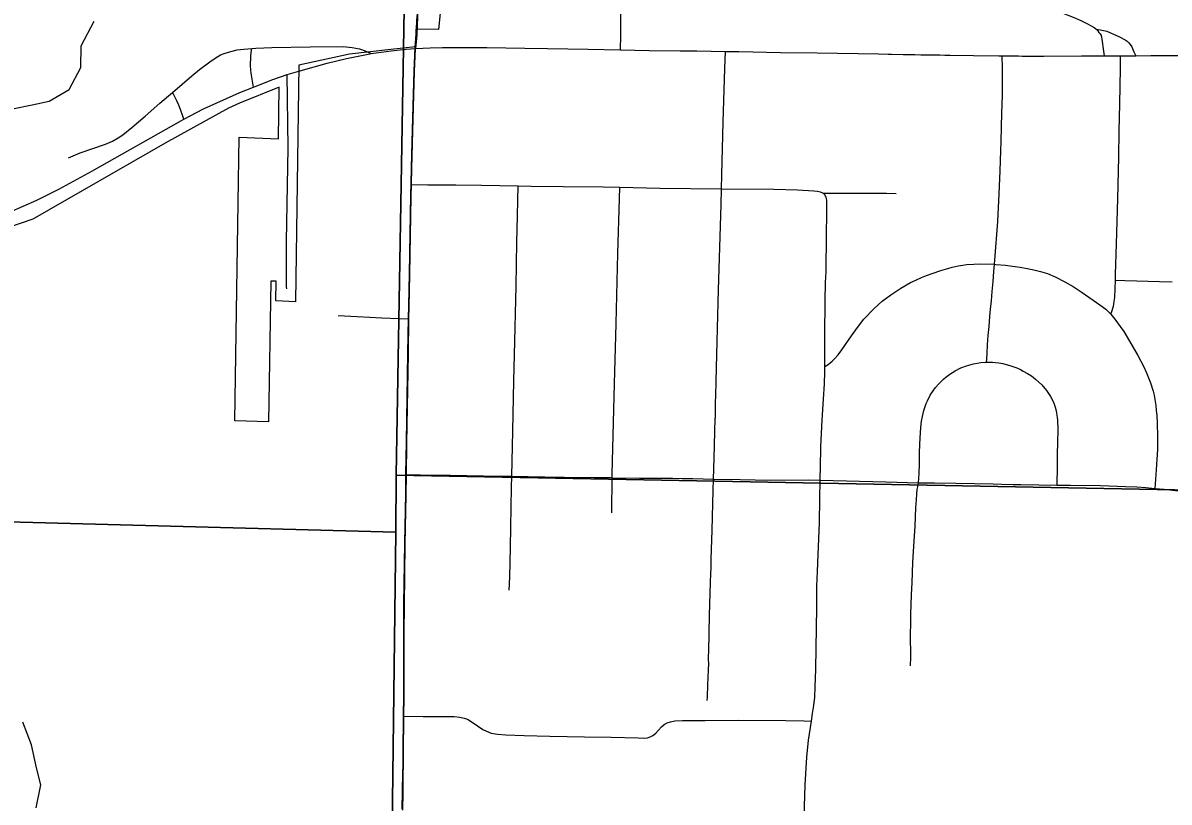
# Model space of a CAD drawing. Extents: x 0 to 34, y 0 to 22.
# Drawn here: x 6.482 to 7.145, y 19.283 to 19.734 of the extents above; entities that cross this region are included whole.
import ezdxf

# ---------------------------------------------------------------- set-up
doc = ezdxf.new("R2010")
doc.units = 0
for name, color, linetype in [('GM_X_City_Street', 7, 'Continuous'), ('GM_X_County_Road', 7, 'Continuous'), ('GM_X_County_Text', 7, 'Continuous'), ('GM_X_Minor_River', 7, 'Continuous'), ('GM_X_Section', 7, 'Continuous'), ('GM_X_State_Route', 7, 'Continuous'), ('GM_X_US_Route', 7, 'Continuous')]:
    doc.layers.add(name, color=color, linetype=linetype)

msp = doc.modelspace()

# ---------------------------------------------------------------- linework, layer by layer
at = {"layer": 'GM_X_City_Street'}
for points in [[(6.82767, 19.71878), (6.82772, 19.72739), (6.82778, 19.73857), (6.82819, 19.75597), (6.82871, 19.78833), (6.82875, 19.80344), (6.82911, 19.8219), (6.82975, 19.83799), (6.8302, 19.84344), (6.83034, 19.84423), (6.83059, 19.84512), (6.83088, 19.84592), (6.83128, 19.84659), (6.83238, 19.84774)], [(6.87785, 19.3423), (6.87792, 19.34414), (6.87822, 19.35146), (6.87844, 19.3553), (6.8786, 19.36), (6.87871, 19.36366), (6.87857, 19.36595), (6.87861, 19.36776), (6.87875, 19.37088), (6.87916, 19.39136), (6.8795, 19.40441), (6.87989, 19.41615), (6.87997, 19.41679), (6.88002, 19.41802), (6.88003, 19.42046), (6.88, 19.42166), (6.88011, 19.42411), (6.88069, 19.44086), (6.8813, 19.46386), (6.88148, 19.47042), (6.88182, 19.48249), (6.88245, 19.50545), (6.88258, 19.50611), (6.88263, 19.50984), (6.88259, 19.51166), (6.88255, 19.51347), (6.88293, 19.52589), (6.88296, 19.52713), (6.88374, 19.55759), (6.88438, 19.57993), (6.88581, 19.62903), (6.88602, 19.63846), (6.88621, 19.64644), (6.88693, 19.6769), (6.88796, 19.70797), (6.8883, 19.71793)], [(7.03941, 19.53803), (7.03954, 19.53976), (7.03979, 19.54316), (7.04007, 19.54802), (7.04045, 19.55352), (7.0409, 19.55872), (7.04135, 19.56454), (7.04173, 19.56874), (7.04226, 19.57356), (7.04272, 19.57891), (7.04324, 19.58483), (7.0437, 19.59046), (7.04403, 19.59468), (7.04423, 19.5971), (7.04605, 19.61944), (7.0468, 19.63551), (7.04728, 19.64886), (7.04777, 19.66054), (7.04794, 19.66548), (7.04815, 19.67427), (7.0483, 19.68207), (7.04859, 19.69263), (7.04866, 19.69737), (7.04874, 19.7015), (7.04874, 19.70379), (7.04866, 19.70846), (7.04854, 19.71538)], [(7.11138, 19.56579), (7.11215, 19.56795), (7.11262, 19.56926), (7.11292, 19.57039), (7.11317, 19.57169), (7.11337, 19.57321), (7.11362, 19.57552), (7.11399, 19.58547), (7.11411, 19.5887), (7.11467, 19.60655), (7.11538, 19.63261), (7.11593, 19.65676), (7.11624, 19.67172), (7.11657, 19.68756), (7.11692, 19.70793), (7.11705, 19.7153)], [(6.70662, 19.64083), (6.71613, 19.64076), (6.73229, 19.64064), (6.74722, 19.64045), (6.76836, 19.64011), (6.77582, 19.63998), (6.79448, 19.6398), (6.81749, 19.63952), (6.82721, 19.63932), (6.85045, 19.63884), (6.88602, 19.63846), (6.91638, 19.63814), (6.93008, 19.63784), (6.93943, 19.6372), (6.94152, 19.63698), (6.9424, 19.63681), (6.9432, 19.63663), (6.94413, 19.63627), (6.94489, 19.63589)], [(6.76316, 19.40615), (6.76355, 19.41357), (6.76396, 19.43096), (6.76446, 19.46579), (6.76463, 19.47204), (6.76533, 19.49812), (6.76595, 19.52733), (6.76622, 19.54226), (6.7672, 19.58206), (6.7677, 19.60754), (6.768, 19.62248), (6.76819, 19.6318), (6.76836, 19.64011)], [(6.82251, 19.4509), (6.82253, 19.45153), (6.82283, 19.4712), (6.82286, 19.47332), (6.82412, 19.52557), (6.82512, 19.56041), (6.82611, 19.60085), (6.82702, 19.63256), (6.82721, 19.63932)], [(6.93367, 19.26856), (6.9345, 19.29341), (6.93547, 19.30951), (6.93641, 19.31937), (6.93813, 19.33037), (6.93878, 19.33466), (6.93925, 19.33812), (6.93998, 19.344), (6.94035, 19.35007), (6.94062, 19.36044), (6.9409, 19.37249), (6.94116, 19.39612), (6.94124, 19.40836), (6.94161, 19.41695), (6.94207, 19.42676), (6.94271, 19.44506), (6.94297, 19.45889), (6.94318, 19.46975), (6.94321, 19.47132), (6.94329, 19.4769), (6.94361, 19.48931), (6.94434, 19.50457), (6.94515, 19.51655), (6.94563, 19.52549), (6.94581, 19.53249), (6.94586, 19.53549), (6.9459, 19.53837), (6.94593, 19.54315), (6.94589, 19.54968), (6.94579, 19.5574), (6.94597, 19.5698), (6.94609, 19.57353), (6.94634, 19.58408), (6.94658, 19.59029), (6.94687, 19.61207), (6.94695, 19.62365), (6.94706, 19.62957), (6.94706, 19.63097), (6.94694, 19.63169), (6.94675, 19.63277), (6.94657, 19.63346), (6.94631, 19.6342), (6.94601, 19.63477), (6.94556, 19.63535), (6.94489, 19.63589)], [(6.94489, 19.63589), (6.98159, 19.63593), (6.98723, 19.63568)], [(6.94586, 19.53549), (6.94777, 19.53679), (6.95001, 19.53857), (6.9515, 19.53997), (6.95356, 19.54221), (6.95579, 19.54511), (6.9613, 19.55333), (6.96475, 19.55819), (6.96852, 19.56299), (6.97427, 19.56894), (6.97912, 19.57333), (6.98398, 19.57707), (6.98976, 19.58081), (6.99546, 19.58409), (6.99854, 19.58559), (7.0018, 19.58699), (7.00477, 19.5882), (7.00797, 19.58943), (7.01295, 19.59113), (7.01696, 19.5923), (7.01959, 19.59303), (7.02309, 19.59376), (7.02565, 19.5942), (7.02791, 19.59457), (7.03214, 19.59486), (7.03609, 19.59499), (7.04403, 19.59468), (7.04477, 19.59465), (7.05039, 19.59422), (7.0544, 19.59371), (7.059, 19.59306), (7.06295, 19.59233), (7.06674, 19.59154), (7.07062, 19.59052), (7.07463, 19.58928), (7.07923, 19.58746), (7.08479, 19.58459), (7.08966, 19.58183), (7.09487, 19.57845), (7.10501, 19.57133), (7.10843, 19.56868), (7.11138, 19.56579), (7.11375, 19.56297), (7.11681, 19.55879), (7.11883, 19.55575), (7.12083, 19.55251), (7.12709, 19.54184), (7.13024, 19.53578), (7.13204, 19.53183), (7.13436, 19.52607), (7.13585, 19.52133), (7.13644, 19.51889), (7.13688, 19.51647), (7.13739, 19.51305), (7.13765, 19.51031), (7.13798, 19.50707), (7.13815, 19.50287), (7.1384, 19.49481), (7.13834, 19.49174), (7.13831, 19.48804), (7.13819, 19.48434), (7.13808, 19.48187), (7.13786, 19.47879), (7.13766, 19.47569), (7.13706, 19.46773), (7.13685, 19.46502)], [(7.11399, 19.58547), (7.11946, 19.58533), (7.12649, 19.58514), (7.13951, 19.58474), (7.14695, 19.58452)], [(6.66415, 19.56507), (6.67527, 19.56455), (6.68946, 19.56378), (6.69934, 19.56342), (6.70521, 19.56322)], [(7.00007, 19.46826), (7.0005, 19.47369), (7.00061, 19.47923), (7.00067, 19.48602), (7.00101, 19.49431), (7.00141, 19.50028), (7.00189, 19.50398), (7.00233, 19.50659), (7.00314, 19.51008), (7.00387, 19.51235), (7.0045, 19.51406), (7.00522, 19.51572), (7.00688, 19.51887), (7.0086, 19.52141), (7.00998, 19.5233), (7.01192, 19.52557), (7.0136, 19.5273), (7.01447, 19.52814), (7.01585, 19.52931), (7.01828, 19.53112), (7.01972, 19.53215), (7.02125, 19.53307), (7.02448, 19.5347), (7.02786, 19.53601), (7.03195, 19.53712), (7.03614, 19.53782), (7.03941, 19.53803), (7.04037, 19.53809), (7.0428, 19.53803), (7.04461, 19.53788), (7.04664, 19.53762), (7.04881, 19.53721), (7.05089, 19.53673), (7.05293, 19.53614), (7.05693, 19.53471), (7.05905, 19.53372), (7.06073, 19.53283), (7.06323, 19.53146), (7.06546, 19.53007), (7.06782, 19.5282), (7.07135, 19.52485), (7.07413, 19.52161), (7.07654, 19.51812), (7.07826, 19.51493), (7.07923, 19.51207), (7.07958, 19.5107), (7.07999, 19.50871), (7.08019, 19.5072), (7.08033, 19.50611), (7.08047, 19.5046), (7.08068, 19.49904), (7.08055, 19.49129), (7.08041, 19.48505), (7.08035, 19.4797), (7.08029, 19.47484), (7.08022, 19.47004), (7.08015, 19.46692)], [(6.70371, 19.47289), (6.71178, 19.47279), (6.72918, 19.47257), (6.75777, 19.47215), (6.76463, 19.47204), (6.78387, 19.47174), (6.79506, 19.47158), (6.81245, 19.47134), (6.82178, 19.47122), (6.82283, 19.4712), (6.83855, 19.47101), (6.85778, 19.47088), (6.86336, 19.47075), (6.86948, 19.47074), (6.88148, 19.47042), (6.89677, 19.47022), (6.91415, 19.46985), (6.93654, 19.46996), (6.94318, 19.46975), (6.98115, 19.46878), (7.00007, 19.46826), (7.00924, 19.46816), (7.02164, 19.46797), (7.04324, 19.46766), (7.04809, 19.4675), (7.0549, 19.46728), (7.05923, 19.46717), (7.08015, 19.46692), (7.08811, 19.46682), (7.10532, 19.46663), (7.11986, 19.46606), (7.1265, 19.4659), (7.13165, 19.46558), (7.13685, 19.46502), (7.1423, 19.46448), (7.15524, 19.46295)], [(6.99549, 19.36232), (6.99555, 19.36726), (6.99557, 19.3719), (6.99549, 19.37603), (6.99548, 19.38111), (6.99554, 19.38639), (6.99567, 19.39242), (6.99588, 19.39763), (6.99608, 19.40353), (6.99634, 19.41038), (6.99688, 19.42232), (6.99763, 19.43453), (6.9981, 19.44316), (6.99857, 19.45379), (6.99884, 19.45832), (6.99911, 19.46195), (6.99939, 19.46442), (6.99966, 19.46593), (7.00007, 19.46826)], [(6.70231, 19.33312), (6.71332, 19.33306), (6.73142, 19.33297), (6.73462, 19.33264), (6.73714, 19.33207), (6.73898, 19.33138), (6.74182, 19.3298), (6.74798, 19.32557), (6.75008, 19.32444), (6.75285, 19.32342), (6.75635, 19.32274), (6.76125, 19.32234), (6.77179, 19.32202), (6.78671, 19.32168), (6.80669, 19.32126), (6.82222, 19.32103), (6.83778, 19.32062), (6.84145, 19.32053), (6.84316, 19.32071), (6.84477, 19.32116), (6.84626, 19.32193), (6.84805, 19.32339), (6.84966, 19.32517), (6.85134, 19.32707), (6.85283, 19.32836), (6.85459, 19.32935), (6.8565, 19.32999), (6.85909, 19.33041), (6.86355, 19.3306), (6.87662, 19.33062), (6.89592, 19.33089), (6.92332, 19.3307), (6.9339, 19.33046), (6.93813, 19.33037)]]:
    msp.add_lwpolyline(points, dxfattribs=at)
at = {"layer": 'GM_X_County_Road'}
for p, q in [((6.63462, 19.70445), (6.64155, 19.7064)), ((6.60723, 19.69418), (6.61516, 19.69723))]:
    msp.add_line(p, q, dxfattribs=at)
for points in [[(6.70902, 19.71957), (6.70965, 19.72723), (6.71022, 19.73808), (6.7109, 19.76425), (6.71222, 19.80227), (6.71341, 19.84261), (6.71367, 19.85994), (6.71481, 19.89528), (6.71583, 19.96836)], [(7.07204, 19.74506), (7.07541, 19.74363), (7.08365, 19.74008), (7.08958, 19.73764), (7.09404, 19.73577), (7.09794, 19.73391), (7.10005, 19.73277), (7.10165, 19.73181), (7.10245, 19.73121), (7.10296, 19.73074)], [(7.10296, 19.73074), (7.10343, 19.73029), (7.10451, 19.72891), (7.10522, 19.72803), (7.10574, 19.72702), (7.10602, 19.7261), (7.10623, 19.72507), (7.1072, 19.71806), (7.10758, 19.7153)], [(7.10296, 19.73074), (7.10516, 19.73043), (7.10711, 19.73008), (7.10911, 19.72953), (7.11117, 19.72871), (7.11285, 19.72797), (7.11606, 19.72648), (7.11968, 19.7246), (7.12085, 19.72377), (7.12182, 19.72282), (7.12257, 19.72192), (7.12347, 19.72048), (7.12471, 19.71773), (7.12576, 19.71541)], [(6.61418, 19.71954), (6.61665, 19.71971), (6.62581, 19.72021), (6.64803, 19.72047), (6.66705, 19.7207), (6.67224, 19.72015), (6.67655, 19.71941), (6.67989, 19.7183), (6.6833, 19.71669)], [(6.56841, 19.69421), (6.57958, 19.7037), (6.58403, 19.70749), (6.58995, 19.71182), (6.59303, 19.71392), (6.59611, 19.71589), (6.59833, 19.71676), (6.60205, 19.71783), (6.60574, 19.71874), (6.60968, 19.71924), (6.61418, 19.71954)], [(6.61516, 19.69723), (6.61497, 19.69844), (6.61395, 19.70526), (6.61365, 19.70724), (6.61349, 19.70952), (6.61346, 19.71121), (6.6136, 19.71338), (6.61377, 19.71543), (6.6141, 19.71862), (6.61418, 19.71954)], [(6.64155, 19.7064), (6.65793, 19.71101), (6.66912, 19.71383), (6.6825, 19.71658), (6.6833, 19.71669)], [(6.6833, 19.71669), (6.6948, 19.71827), (6.70356, 19.71916), (6.70902, 19.71957)], [(6.70662, 19.64083), (6.70687, 19.65012), (6.70747, 19.67201), (6.70807, 19.69253), (6.70842, 19.7062), (6.70902, 19.71957)], [(6.61516, 19.69723), (6.61624, 19.69765), (6.62642, 19.7016), (6.63462, 19.70445)], [(6.63442, 19.58058), (6.63441, 19.58182), (6.63439, 19.60796), (6.63526, 19.6621), (6.63462, 19.70445)], [(6.50818, 19.65628), (6.51499, 19.65919), (6.5296, 19.66427), (6.5336, 19.666), (6.53693, 19.66785), (6.53952, 19.6697), (6.54482, 19.6739), (6.55259, 19.68049), (6.56096, 19.68786), (6.56603, 19.69218), (6.56841, 19.69421)], [(6.57485, 19.67866), (6.57429, 19.68037), (6.57302, 19.68435), (6.57206, 19.68676), (6.57089, 19.68926), (6.56919, 19.69273), (6.56841, 19.69421)], [(6.57485, 19.67866), (6.58621, 19.68473), (6.60723, 19.69418)], [(6.20045, 19.54331), (6.23213, 19.55328), (6.28029, 19.56793), (6.33111, 19.58231), (6.35381, 19.58888), (6.41257, 19.605), (6.44116, 19.61346), (6.46294, 19.62072), (6.47394, 19.62491), (6.48985, 19.6318), (6.50262, 19.63814), (6.52169, 19.64853), (6.57358, 19.67798), (6.57485, 19.67866)], [(6.70521, 19.56322), (6.70534, 19.57013), (6.70572, 19.58877), (6.70642, 19.63408), (6.70662, 19.64083)], [(6.70371, 19.47289), (6.70399, 19.49121), (6.70485, 19.54279), (6.70521, 19.56322)], [(6.70231, 19.33312), (6.70242, 19.34392), (6.70248, 19.38121), (6.70252, 19.39736), (6.70298, 19.43279), (6.70353, 19.46137), (6.70371, 19.47289)], [(6.70202, 19.30914), (6.70206, 19.31411), (6.70228, 19.33025), (6.70231, 19.33312)], [(6.70157, 19.27872), (6.70175, 19.28927), (6.70193, 19.29982), (6.70198, 19.30417), (6.70202, 19.30914)]]:
    msp.add_lwpolyline(points, dxfattribs=at)
at = {"layer": 'GM_X_County_Text'}
for points in [[(6.70133, 19.27928), (6.70151, 19.28983), (6.70169, 19.30038), (6.70174, 19.30473), (6.70182, 19.31466), (6.70204, 19.33081), (6.70207, 19.33368), (6.70219, 19.34448), (6.70224, 19.38177), (6.70228, 19.39792), (6.70274, 19.43334), (6.7033, 19.46193), (6.70347, 19.47344), (6.70375, 19.49176), (6.70461, 19.54334), (6.70498, 19.56377), (6.70511, 19.57068), (6.70548, 19.58932), (6.70619, 19.63463), (6.70638, 19.64139), (6.70663, 19.65067), (6.70724, 19.67256), (6.70783, 19.69308), (6.70818, 19.70675), (6.70878, 19.72012), (6.70941, 19.72779), (6.70998, 19.73863)], [(6.70998, 19.73863), (6.70941, 19.72779), (6.70878, 19.72012), (6.70818, 19.70675), (6.70783, 19.69308), (6.70724, 19.67256), (6.70663, 19.65067), (6.70638, 19.64139), (6.70619, 19.63463), (6.70548, 19.58932), (6.70511, 19.57068), (6.70498, 19.56377), (6.70461, 19.54334), (6.70375, 19.49176), (6.70347, 19.47344), (6.7033, 19.46193), (6.70274, 19.43334), (6.70228, 19.39792), (6.70224, 19.38177), (6.70219, 19.34448), (6.70207, 19.33368), (6.70204, 19.33081), (6.70182, 19.31466), (6.70174, 19.30473), (6.70169, 19.30038), (6.70151, 19.28983), (6.70133, 19.27928)]]:
    msp.add_lwpolyline(points, dxfattribs=at)
at = {"layer": 'GM_X_Minor_River'}
for points in [[(6.47573, 19.68463), (6.48715, 19.68707), (6.49705, 19.68915), (6.50856, 19.69576), (6.51525, 19.70853), (6.51549, 19.72106), (6.52297, 19.73533)], [(6.48954, 19.28018), (6.49207, 19.29341), (6.48961, 19.30333), (6.48683, 19.31666), (6.48177, 19.32966)]]:
    msp.add_lwpolyline(points, dxfattribs=at)
at = {"layer": 'GM_X_Section'}
for points in [[(5.71695, 20.4716), (6.7143, 20.43816), (6.69788, 19.47262), (6.6975, 19.43966), (5.68333, 19.46665)], [(6.71507, 20.47188), (7.65944, 20.45935), (7.63985, 19.45485), (6.69788, 19.47262), (6.7143, 20.43816)], [(6.69788, 19.47262), (7.63985, 19.45485), (7.62229, 18.4397), (6.68531, 18.44295), (6.6975, 19.43966)], [(5.68333, 19.46665), (6.6975, 19.43966), (6.68531, 18.44295), (5.65349, 18.46087)]]:
    msp.add_lwpolyline(points, close=True, dxfattribs=at)
at = {"layer": 'GM_X_State_Route'}
for points in [[(6.71583, 19.96836), (6.71481, 19.89528), (6.71367, 19.85994), (6.71341, 19.84261), (6.71222, 19.80227), (6.7109, 19.76425), (6.71022, 19.73808), (6.70965, 19.72723), (6.70902, 19.71957)], [(6.70902, 19.71957), (6.71738, 19.71992), (6.72464, 19.7201), (6.73888, 19.72011), (6.75017, 19.72008), (6.7723, 19.71982)], [(6.7723, 19.71982), (6.78538, 19.71967), (6.80891, 19.71921), (6.82767, 19.71878), (6.84416, 19.7184), (6.86223, 19.7183), (6.87173, 19.71829), (6.8883, 19.71793), (6.896, 19.71776), (6.92018, 19.7173), (6.94134, 19.7171), (6.97691, 19.71644), (6.9825, 19.71634), (6.98436, 19.71631), (6.99115, 19.71618), (6.9942, 19.7161), (6.99787, 19.71607), (7.00151, 19.71601), (7.00633, 19.71594), (7.00813, 19.71591), (7.01053, 19.71586), (7.01233, 19.71583), (7.01532, 19.71576), (7.01829, 19.7157), (7.03189, 19.71558), (7.04658, 19.7154)], [(7.04658, 19.7154), (7.04854, 19.71538), (7.05612, 19.71528), (7.05788, 19.71527), (7.06015, 19.71523), (7.07265, 19.7152), (7.09431, 19.71532), (7.1056, 19.71529), (7.10758, 19.7153), (7.11705, 19.7153), (7.1211, 19.7153), (7.12576, 19.71541), (7.13453, 19.7156), (7.15293, 19.71561)]]:
    msp.add_lwpolyline(points, dxfattribs=at)
at = {"layer": 'GM_X_US_Route'}
msp.add_lwpolyline([(6.72576, 19.76504), (6.72229, 19.73052), (6.70909, 19.73074), (6.7089, 19.72054), (6.69473, 19.71899), (6.68265, 19.71768), (6.67076, 19.71638), (6.64152, 19.70995), (6.63949, 19.57298), (6.6281, 19.5735), (6.62828, 19.58493), (6.62526, 19.58501), (6.62395, 19.50353), (6.60448, 19.50405), (6.60689, 19.6683), (6.6296, 19.66728), (6.63008, 19.69724), (6.60711, 19.688), (6.60077, 19.68507), (6.5641, 19.66471), (6.48744, 19.62083), (6.43099, 19.60155)], dxfattribs=at)

doc.saveas('drawing.dxf')
